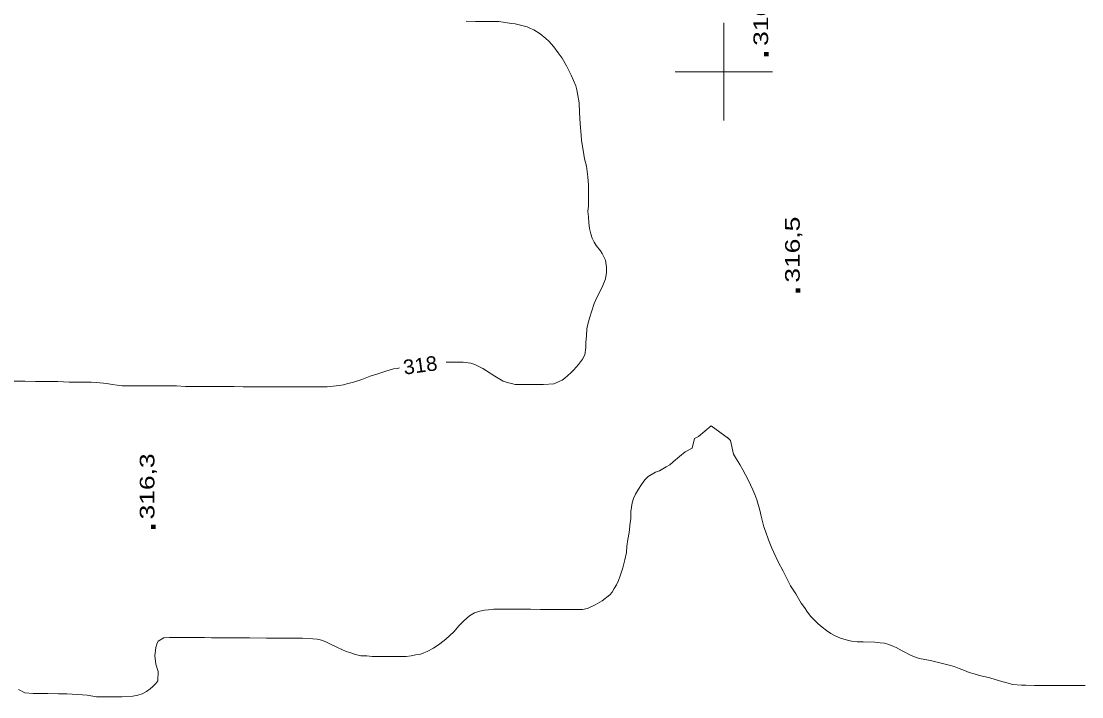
# Model space of a CAD drawing. Extents: x 240591 to 242335, y 5323482 to 5326937.
# Drawn here: x 241255.7 to 241473.5, y 5324271.7 to 5324410.4 of the extents above; entities that cross this region are included whole.
import ezdxf

# ---------------------------------------------------------------- set-up
doc = ezdxf.new("R2010")
doc.units = 0
doc.header["$LTSCALE"] = 1.2
doc.linetypes.add('LONG_DASHED', pattern=[7.5, 6, -1.5])
for name, color, linetype, lineweight in [('2', 7, 'Continuous', 13), ('3', 7, 'Continuous', 140), ('61', 7, 'Continuous', 13)]:
    doc.layers.add(name, color=color, linetype=linetype, lineweight=lineweight)

msp = doc.modelspace()

# ---------------------------------------------------------------- linework, layer by layer
at = {"layer": '2', "linetype": 'LONG_DASHED'}
for points in [[(241353, 5324337.5), (241354.7, 5324336.5), (241355.5, 5324336.2), (241356.4, 5324336), (241357.2, 5324335.8), (241358.1, 5324335.8), (241359.7, 5324335.8), (241361.4, 5324335.8), (241363, 5324335.8), (241365.1, 5324335.9), (241366.8, 5324336.7), (241367.4, 5324337.1), (241368.6, 5324338.2), (241369.2, 5324338.8), (241370.2, 5324339.9), (241371, 5324341), (241371.5, 5324341.9), (241371.7, 5324343.4), (241371.7, 5324344.5), (241371.8, 5324345.8), (241371.9, 5324347.2), (241372, 5324347.9), (241372.4, 5324349.4), (241372.9, 5324350.9), (241373.4, 5324352.4), (241374.1, 5324353.9), (241374.5, 5324354.7), (241375.2, 5324356.1), (241375.7, 5324357.5), (241375.9, 5324358.8), (241375.9, 5324359.9), (241375.7, 5324361.3), (241375, 5324362.7), (241374.7, 5324363.2), (241373.8, 5324364.3), (241373.4, 5324365), (241373, 5324365.8), (241372.7, 5324366.7), (241372.4, 5324367.8), (241372.3, 5324369), (241372.2, 5324370.2), (241372.1, 5324371.3), (241372.2, 5324372.5), (241372.2, 5324374.7), (241372.2, 5324376.7), (241372.1, 5324378.4), (241371.8, 5324380.6), (241371.4, 5324382.1), (241371.1, 5324383.9), (241370.8, 5324385.9), (241370.7, 5324387), (241370.5, 5324389.3), (241370.4, 5324391.6), (241370.3, 5324393.6), (241370, 5324395.5), (241369.8, 5324396.3), (241369.6, 5324397.1), (241368.7, 5324399.3), (241368.3, 5324400), (241367.7, 5324401.2), (241366.8, 5324402.8), (241366, 5324403.9), (241365.1, 5324405.1), (241364.1, 5324406.3), (241363.5, 5324406.8), (241362.3, 5324407.8), (241361, 5324408.6), (241360.3, 5324408.9), (241359.6, 5324409.2), (241358.8, 5324409.4), (241357.2, 5324409.8), (241356.4, 5324409.9), (241353.8, 5324410.3), (241352.9, 5324410.3), (241351, 5324410.3), (241349, 5324410.3), (241347.1, 5324410.4)], [(241254.3, 5324336.5), (241256.5, 5324336.5), (241258.7, 5324336.4), (241261, 5324336.4), (241263.3, 5324336.4), (241265.6, 5324336.3), (241267.9, 5324336.3), (241270.1, 5324336.3), (241271.2, 5324336.2), (241273.3, 5324336), (241274.4, 5324335.8), (241276.5, 5324335.5), (241277.5, 5324335.5), (241279.5, 5324335.5), (241281.6, 5324335.5), (241283.7, 5324335.5), (241285.7, 5324335.5), (241287.6, 5324335.5), (241289.5, 5324335.4), (241291.5, 5324335.4), (241293.5, 5324335.4), (241295.6, 5324335.4), (241297.5, 5324335.4), (241299.5, 5324335.4), (241301.3, 5324335.3), (241303.2, 5324335.3), (241305.2, 5324335.3), (241307.3, 5324335.3), (241309.5, 5324335.3), (241311.4, 5324335.3), (241313.6, 5324335.3), (241315.4, 5324335.3), (241317.2, 5324335.3), (241318.6, 5324335.3), (241321, 5324335.6), (241321.9, 5324335.7), (241322.8, 5324336), (241323.8, 5324336.2), (241325.7, 5324336.8), (241327.4, 5324337.5), (241329, 5324338), (241330.6, 5324338.5), (241332.2, 5324339), (241333, 5324339.1), (241333.4, 5324339.2)], [(241343, 5324340.4), (241344.1, 5324340.4), (241346.5, 5324340.4), (241348.1, 5324340.2), (241348.9, 5324339.9), (241350.5, 5324339.1), (241351.3, 5324338.6), (241353, 5324337.5)], [(241300.9, 5324283.8), (241302.6, 5324283.8), (241306.1, 5324283.7), (241307.8, 5324283.7), (241309.3, 5324283.7), (241310.8, 5324283.7), (241312.2, 5324283.7), (241313.5, 5324283.7), (241315.6, 5324283.6), (241316.5, 5324283.5), (241317.4, 5324283.3), (241318.3, 5324283), (241319.1, 5324282.6), (241320.7, 5324281.8), (241322.5, 5324281), (241323.4, 5324280.7), (241324.4, 5324280.4), (241325.5, 5324280.1), (241326.7, 5324280.1), (241327.8, 5324280), (241330.3, 5324280), (241332.6, 5324280), (241334.8, 5324280), (241335.8, 5324280.1), (241336.7, 5324280.3), (241337.6, 5324280.4), (241338.4, 5324280.7), (241339.1, 5324281), (241340.4, 5324281.7), (241341.7, 5324282.6), (241342.9, 5324283.5), (241344.6, 5324285), (241345.7, 5324286.3), (241346.6, 5324287.3), (241347.8, 5324288.3), (241348.8, 5324288.9), (241349.9, 5324289.3), (241350.9, 5324289.5), (241352.5, 5324289.6), (241352.8, 5324289.7), (241353.7, 5324289.7), (241356.3, 5324289.7), (241358.2, 5324289.7), (241360.3, 5324289.7), (241362.4, 5324289.6), (241364.2, 5324289.6), (241365.8, 5324289.6), (241368.1, 5324289.6), (241369.7, 5324289.6), (241371, 5324289.6), (241372, 5324289.8), (241373.6, 5324290.6), (241375, 5324291.4), (241376.6, 5324292.6), (241377.1, 5324293.2), (241377.5, 5324293.9), (241378, 5324294.7), (241378.4, 5324295.6), (241378.7, 5324296.5), (241379.3, 5324298.2), (241379.7, 5324299.8), (241380, 5324301.3), (241380.1, 5324302.6), (241380.3, 5324304), (241380.6, 5324305.4), (241380.8, 5324307.4), (241380.9, 5324308.3), (241380.9, 5324309.7), (241381.2, 5324311.5), (241381.5, 5324312.4), (241381.9, 5324313.3), (241382.5, 5324314.3), (241383.1, 5324315.3), (241383.8, 5324316.2), (241384.5, 5324316.9), (241386, 5324317.8), (241386.8, 5324318.1), (241388.2, 5324318.9), (241388.9, 5324319.3), (241389.6, 5324319.9), (241390.9, 5324321), (241392.1, 5324322), (241393.5, 5324322.7), (241394, 5324324.7), (241394.8, 5324325.1), (241397.4, 5324327.3), (241401, 5324324.7), (241400.8, 5324324.9), (241401.4, 5324324.3), (241402, 5324321.5), (241402.6, 5324320.5), (241403.3, 5324319.4), (241403.9, 5324318.3), (241405, 5324316.2), (241406, 5324314.2), (241406.4, 5324313.2)], [(241406.4, 5324313.2), (241406.8, 5324312.1), (241407.4, 5324310), (241407.7, 5324308.8), (241408.2, 5324306.6), (241408.6, 5324305.7), (241409.2, 5324303.9), (241409.9, 5324302.2), (241410.3, 5324301.3), (241411.2, 5324299.4), (241412.2, 5324297.5), (241413.2, 5324295.4), (241413.7, 5324294.5), (241414.8, 5324292.8), (241415.9, 5324290.9), (241416.6, 5324290), (241417.2, 5324289.1), (241417.9, 5324288.2), (241418.6, 5324287.4), (241419.4, 5324286.7), (241420.2, 5324286), (241421.1, 5324285.3), (241422, 5324284.7), (241422.9, 5324284.2), (241424, 5324283.7), (241425.1, 5324283.4), (241426.2, 5324283.1), (241427.4, 5324283), (241428.6, 5324283), (241431, 5324282.9), (241432.1, 5324282.8), (241433, 5324282.7), (241433.9, 5324282.4), (241434.7, 5324282.1), (241435.4, 5324281.8), (241436.6, 5324281.1), (241438.5, 5324280.2), (241439.7, 5324279.7), (241440.5, 5324279.5), (241441.7, 5324279.3), (241442.7, 5324279.1), (241443.8, 5324278.8), (241446.3, 5324278.2), (241447.3, 5324277.9), (241448.3, 5324277.5), (241449.4, 5324277.1), (241450.4, 5324276.7), (241451.4, 5324276.4), (241452.5, 5324276.1), (241454.6, 5324275.6), (241456.6, 5324275), (241458.4, 5324274.5), (241459.3, 5324274.2), (241461.1, 5324274.1), (241462, 5324274.1), (241463.8, 5324274), (241465.6, 5324274), (241467.2, 5324274), (241468.6, 5324274), (241470.5, 5324274), (241472.3, 5324274), (241474.2, 5324274)], [(241255.2, 5324273.2), (241256.5, 5324272.5), (241258.2, 5324272.4), (241259.3, 5324272.4), (241261.2, 5324272.4), (241263.4, 5324272.3), (241265.1, 5324272.3), (241267.3, 5324272.2), (241268.3, 5324272.1), (241269.3, 5324272), (241271.2, 5324271.7), (241272.2, 5324271.7), (241274.2, 5324271.7), (241276.4, 5324271.7), (241278.7, 5324271.8), (241279.7, 5324272), (241280.6, 5324272.3), (241281.5, 5324272.8), (241282.2, 5324273.3), (241282.8, 5324273.8), (241283.4, 5324274.4), (241283.8, 5324275), (241283.9, 5324276.9), (241283.4, 5324278.4), (241283.2, 5324280.1), (241283.4, 5324281.8), (241283.6, 5324282.5), (241283.9, 5324283.1), (241285, 5324283.8), (241286.2, 5324283.9), (241287.1, 5324283.9), (241289.3, 5324283.9), (241290.6, 5324283.9), (241292, 5324283.9), (241293.4, 5324283.9), (241294.8, 5324283.8), (241296.3, 5324283.8), (241297.7, 5324283.8), (241299.3, 5324283.8), (241300.9, 5324283.8)]]:
    msp.add_lwpolyline(points, dxfattribs=at)
at = {"layer": '3'}
for p, q in [((241408.8, 5324403.2), (241408.8, 5324404)), ((241415.3, 5324354.7), (241415.3, 5324355.5)), ((241282.9, 5324306.2), (241282.9, 5324307))]:
    msp.add_line(p, q, dxfattribs=at)
at = {"layer": '61'}
for points in [[(241400, 5324410), (241400, 5324400), (241400, 5324390)], [(241390, 5324400), (241400, 5324400), (241410, 5324400)]]:
    msp.add_lwpolyline(points, dxfattribs=at)

# ---------------------------------------------------------------- texts
at = {"layer": '2', "width": 1.05}
msp.add_text('318', height=3, rotation=7.863, dxfattribs=at).set_placement((241334.4, 5324337.8))
at = {"layer": '3', "width": 1.35}
for s, p in [('316,5', (241409.1, 5324405.3)), ('316,5', (241415.6, 5324356.7)), ('316,3', (241283.1, 5324308.1))]:
    msp.add_text(s, height=3, rotation=90, dxfattribs=at).set_placement(p)

doc.saveas('drawing.dxf')
